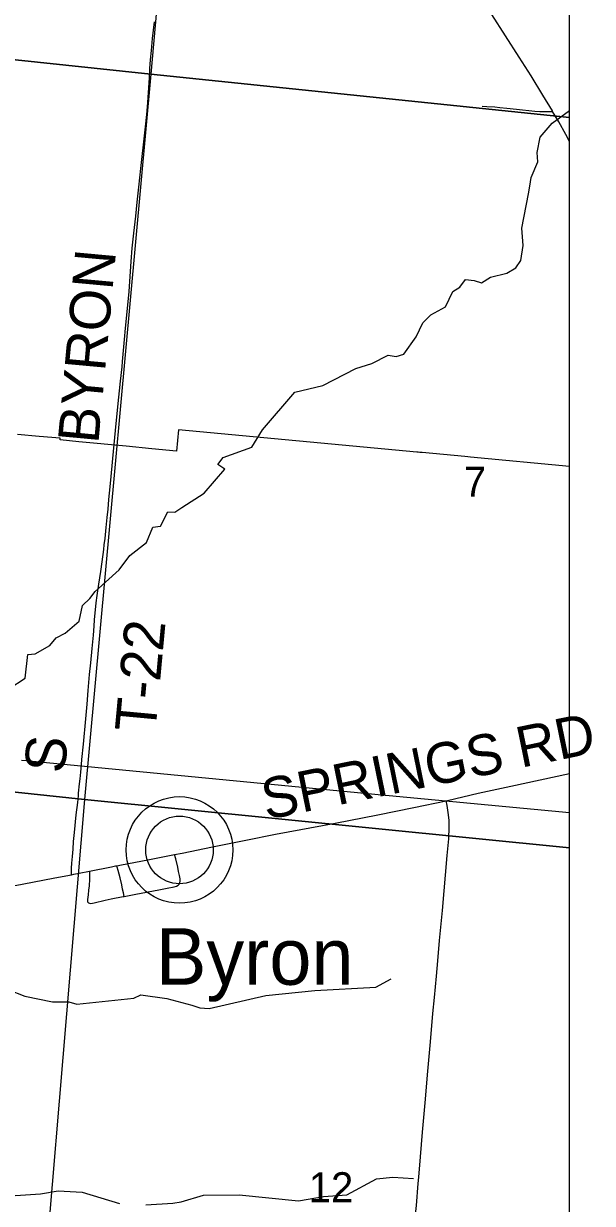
# Model space of a CAD drawing. Extents: x -1.4 to 35.4, y 0 to 22.
# Drawn here: x 30.527 to 31.322, y 14.766 to 16.414 of the extents above; entities that cross this region are included whole.
import ezdxf

# ---------------------------------------------------------------- set-up
doc = ezdxf.new("R2010")
doc.units = 0
for name, color, linetype in [('GM_X_County_Road', 7, 'Continuous'), ('GM_X_County_Road_Text', 7, 'Continuous'), ('GM_X_County_Text', 7, 'Continuous'), ('GM_X_Minor_River', 7, 'Continuous'), ('GM_X_Section', 7, 'Continuous'), ('GM_X_Section_Text', 7, 'Continuous'), ('GM_X_State_Route', 7, 'Continuous'), ('GM_X_Township_Road', 7, 'Continuous'), ('GM_X_Township_Road_Text', 7, 'Continuous'), ('GM_X_Unincorporated', 7, 'Continuous'), ('GM_X_Unincorporated_Location', 7, 'Continuous'), ('GM_X_Unincorporated_Text', 7, 'Continuous'), ('SC_Scratch1', 7, 'Continuous'), ('SH_Border', 7, 'Continuous'), ('SH_Cut_Line', 7, 'Continuous')]:
    doc.layers.add(name, color=color, linetype=linetype)

msp = doc.modelspace()

# ---------------------------------------------------------------- linework, layer by layer
at = {"layer": 'GM_X_County_Road'}
msp.add_line((30.6047, 15.2274), (30.6195, 15.2304), dxfattribs=at)
for points in [[(31.2897, 16.283), (31.2897, 17.3004), (30.7944, 17.3482), (30.705, 16.3435)], [(31.2897, 15.263), (31.2897, 16.283), (30.705, 16.3435), (30.6121, 15.3305)], [(31.2897, 14.2937), (31.2897, 15.263), (30.6121, 15.3305), (30.5317, 14.3711)]]:
    msp.add_lwpolyline(points, close=True, dxfattribs=at)
for points in [[(31.1175, 15.3287), (31.1191, 15.3291), (31.1622, 15.339), (31.2078, 15.3488), (31.2897, 15.3665)], [(30.7381, 15.2534), (30.7489, 15.2555), (30.7909, 15.2642), (30.8377, 15.2737), (30.8792, 15.2817), (30.9622, 15.2974), (31.022, 15.3088), (31.0725, 15.3191), (31.1175, 15.3287)], [(30.6575, 15.2378), (30.6642, 15.2391), (30.7008, 15.246), (30.7381, 15.2534)], [(30.594, 15.2253), (30.5972, 15.2259), (30.6047, 15.2274)], [(30.6195, 15.2304), (30.6501, 15.2365), (30.6556, 15.2375), (30.6575, 15.2378)], [(30.302, 15.1712), (30.3463, 15.1788), (30.372, 15.1834), (30.4104, 15.1907), (30.4287, 15.194), (30.4849, 15.2046), (30.5252, 15.2123), (30.571, 15.2208), (30.594, 15.2253)]]:
    msp.add_lwpolyline(points, dxfattribs=at)
at = {"layer": 'GM_X_County_Text'}
msp.add_lwpolyline([(30.5241, 15.3855), (30.5326, 15.3847), (30.5328, 15.3847), (30.5348, 15.3845), (31.0324, 15.3362), (31.0328, 15.3362), (31.0377, 15.3358), (31.2897, 15.3123), (31.2897, 15.7954), (31.1514, 15.8085), (31.1476, 15.8088), (31.1437, 15.8092), (31.0839, 15.8149), (31.0839, 15.8148), (31.0809, 15.8151), (31.0784, 15.8154), (31.0782, 15.8154), (31.0782, 15.8154), (31.0764, 15.8156), (30.7435, 15.8467), (30.7409, 15.8169), (30.7065, 15.8202), (30.6707, 15.8236), (30.6043, 15.83), (30.5782, 15.8325), (30.5784, 15.8348), (30.5488, 15.8374), (30.5185, 15.8401)], dxfattribs=at)
at = {"layer": 'GM_X_Minor_River'}
for points in [[(30.5064, 15.4847), (30.5294, 15.4998), (30.5331, 15.5327), (30.5433, 15.534), (30.564, 15.5453), (30.5729, 15.5562), (30.5851, 15.5627), (30.6048, 15.5794), (30.6097, 15.6013), (30.6198, 15.6109), (30.6272, 15.621), (30.6607, 15.651), (30.6754, 15.6712), (30.6989, 15.6893), (30.7076, 15.7107), (30.7186, 15.712), (30.7289, 15.7323), (30.7387, 15.7317), (30.7483, 15.738), (30.7793, 15.7582), (30.8084, 15.7917), (30.7987, 15.7984), (30.8061, 15.8081), (30.8461, 15.8224), (30.8609, 15.8464), (30.9059, 15.8993), (30.9454, 15.9087), (30.9913, 15.9321), (31.0138, 15.9392), (31.0363, 15.9509), (31.0476, 15.9491), (31.0583, 15.9523), (31.0754, 15.9766), (31.0849, 15.9961), (31.0961, 16.0073), (31.1164, 16.0182), (31.127, 16.04), (31.1366, 16.0459), (31.1444, 16.0567), (31.1565, 16.0553), (31.167, 16.0521), (31.1793, 16.0598), (31.2021, 16.0654), (31.2147, 16.0727), (31.2217, 16.0832), (31.2252, 16.104), (31.223, 16.1283), (31.2326, 16.1763), (31.2344, 16.1869), (31.2361, 16.199), (31.2456, 16.2208), (31.2448, 16.2341), (31.2486, 16.2553), (31.2656, 16.275), (31.2897, 16.2928)], [(30.505, 15.065), (30.529, 15.0558), (30.5678, 15.0478), (30.5902, 15.0477), (30.6018, 15.0445), (30.6811, 15.0527), (30.691, 15.0574), (30.7273, 15.0525), (30.7623, 15.043), (30.7736, 15.0394), (30.7864, 15.0384), (30.8655, 15.0564), (30.9341, 15.0637), (31.019, 15.0684), (31.0408, 15.0797)], [(29.8723, 15.0664), (29.9817, 14.9583), (30.0271, 14.9191), (30.0924, 14.848), (30.1209, 14.8391), (30.2077, 14.8229), (30.301, 14.8149), (30.3541, 14.7838), (30.3741, 14.7785), (30.3973, 14.8019), (30.4307, 14.8099), (30.5043, 14.78), (30.516, 14.7774), (30.5508, 14.7794), (30.5755, 14.7838), (30.6092, 14.782), (30.6611, 14.7661)], [(30.6981, 14.7642), (30.7357, 14.7664), (30.7474, 14.7685), (30.7786, 14.7777), (30.8282, 14.7782), (30.9113, 14.77), (30.9459, 14.7761), (30.9789, 14.7781), (31.0202, 14.8007), (31.0429, 14.8029), (31.0717, 14.8008)]]:
    msp.add_lwpolyline(points, dxfattribs=at)
at = {"layer": 'GM_X_Section'}
for points in [[(29.8014, 17.4564), (30.7944, 17.3482), (30.705, 16.3435), (29.6975, 16.4505)], [(29.6975, 16.4505), (30.705, 16.3435), (30.6121, 15.3305), (29.5997, 15.4377)], [(29.5997, 15.4377), (30.6121, 15.3305), (30.5317, 14.3711), (29.5182, 14.475)]]:
    msp.add_lwpolyline(points, close=True, dxfattribs=at)
at = {"layer": 'GM_X_State_Route'}
msp.add_lwpolyline([(31.2897, 16.2493), (31.2844, 16.2593), (31.2748, 16.2766), (31.2662, 16.2914), (31.2658, 16.2922), (31.2527, 16.314), (31.236, 16.3409), (31.2194, 16.3672), (31.1812, 16.4268)], dxfattribs=at)
at = {"layer": 'GM_X_Township_Road'}
for points in [[(30.594, 15.2253), (30.594, 15.2283), (30.594, 15.2307), (30.5942, 15.2344), (30.5947, 15.2414), (30.5955, 15.2507), (30.5964, 15.2612), (30.5971, 15.2717), (30.5982, 15.2841), (30.6009, 15.3088), (30.6028, 15.3261), (30.6037, 15.3353), (30.6041, 15.339), (30.6054, 15.352), (30.6061, 15.3594), (30.607, 15.3687), (30.6081, 15.3792), (30.6087, 15.386), (30.6107, 15.4077), (30.6141, 15.443), (30.6155, 15.4584), (30.6159, 15.4633), (30.6174, 15.4825), (30.6195, 15.5047), (30.621, 15.5214), (30.623, 15.5412), (30.6248, 15.5598), (30.6258, 15.5722), (30.6265, 15.5814), (30.6288, 15.6049), (30.6301, 15.6154), (30.6325, 15.6313), (30.6349, 15.6486), (30.6382, 15.6726), (30.6391, 15.6794), (30.64, 15.6861), (30.6412, 15.6947), (30.6427, 15.7101), (30.644, 15.7241), (30.6453, 15.7359), (30.6465, 15.7491), (30.6473, 15.7584), (30.6489, 15.7763), (30.6517, 15.8066), (30.6555, 15.8456), (30.6589, 15.8789), (30.6627, 15.9148), (30.6649, 15.9346), (30.6655, 15.942), (30.6684, 15.9729), (30.6698, 15.9884), (30.6726, 16.0162), (30.6747, 16.0397), (30.6776, 16.0819), (30.6791, 16.1004), (30.6812, 16.1214), (30.6838, 16.1449), (30.686, 16.1645), (30.687, 16.1732), (30.6882, 16.1855), (30.6909, 16.2115), (30.697, 16.2658), (30.6992, 16.2869), (30.7008, 16.3036), (30.7014, 16.311), (30.7023, 16.3245), (30.703, 16.3381), (30.7037, 16.3511), (30.7045, 16.3635), (30.7057, 16.3765), (30.7075, 16.3933), (30.7102, 16.4165)], [(31.1677, 16.2987), (31.1743, 16.2983), (31.1854, 16.2976), (31.1922, 16.297), (31.2021, 16.2959), (31.2157, 16.2946), (31.2411, 16.2919), (31.2482, 16.2913), (31.2536, 16.2911), (31.2585, 16.2911), (31.2626, 16.2912), (31.2662, 16.2914)], [(31.0791, 14.8028), (31.0815, 14.8312), (31.0846, 14.8658), (31.0881, 14.9067), (31.0919, 14.9507), (31.0955, 14.9918), (31.099, 15.0315), (31.1011, 15.054), (31.1038, 15.0837), (31.1058, 15.1048), (31.1083, 15.1332), (31.1122, 15.1753), (31.119, 15.2521), (31.1211, 15.2756), (31.1214, 15.2811), (31.1217, 15.2861), (31.1218, 15.2909), (31.1218, 15.2947), (31.1217, 15.2976), (31.1215, 15.3009), (31.1208, 15.3088), (31.1204, 15.3122), (31.1199, 15.3156), (31.1194, 15.3187), (31.1188, 15.322), (31.1175, 15.3287)], [(30.6677, 15.195), (30.6839, 15.1981), (30.7161, 15.2044), (30.7276, 15.2064), (30.7374, 15.2083), (30.7409, 15.2094), (30.743, 15.2107), (30.7448, 15.2124), (30.7456, 15.214), (30.746, 15.2164), (30.7458, 15.2195), (30.7449, 15.2244), (30.7438, 15.2299), (30.7425, 15.2358), (30.7397, 15.2475), (30.7381, 15.2534)], [(30.6195, 15.2304), (30.6195, 15.2288), (30.6191, 15.2189), (30.6186, 15.2096), (30.6179, 15.2035), (30.6172, 15.1973), (30.6163, 15.1905), (30.6164, 15.1887), (30.6167, 15.1875), (30.6178, 15.1861), (30.6194, 15.1854), (30.6212, 15.1852), (30.6256, 15.186), (30.6413, 15.1896), (30.6497, 15.1916), (30.6662, 15.1947), (30.6677, 15.195)], [(30.6677, 15.195), (30.6667, 15.2002), (30.6656, 15.2053), (30.6643, 15.2113), (30.6622, 15.2211), (30.6595, 15.2313), (30.6581, 15.2359), (30.6575, 15.2378)], [(31.0329, 14.3238), (31.0333, 14.3255), (31.0339, 14.3294), (31.0347, 14.3358), (31.0365, 14.3506), (31.0394, 14.379), (31.0413, 14.3975), (31.0438, 14.4229), (31.0457, 14.441), (31.0471, 14.4544), (31.0485, 14.4681), (31.0498, 14.4834), (31.0529, 14.5181), (31.0544, 14.5354), (31.0586, 14.5769), (31.0626, 14.6177), (31.0649, 14.6418), (31.0671, 14.6654), (31.0693, 14.6919), (31.0722, 14.7241), (31.0734, 14.7383), (31.0758, 14.7631), (31.0783, 14.794), (31.0791, 14.8028)]]:
    msp.add_lwpolyline(points, dxfattribs=at)
at = {"layer": 'GM_X_Unincorporated'}
for radius in [0.0744, 0.0472]:
    msp.add_circle((30.745, 15.2599), radius, dxfattribs=at)
at = {"layer": 'GM_X_Unincorporated_Location'}
msp.add_line((30.745, 15.2599), (30.745, 15.2599), dxfattribs=at)
at = {"layer": 'SC_Scratch1'}
msp.add_lwpolyline([(27.9039, 14.6378), (28.5208, 14.5804), (28.5412, 14.5785), (28.5833, 14.5741), (28.654, 14.5669), (29.0246, 14.529), (29.219, 14.5015), (30.078, 14.4186), (30.5349, 14.3735), (31.0327, 14.3243), (31.2897, 14.2945), (31.2897, 19.3549)], dxfattribs=at)
at = {"layer": 'SH_Border'}
msp.add_lwpolyline([(24.4897, 19.8546), (24.4921, 13.0546), (31.2897, 13.0546), (31.2897, 19.8546)], close=True, dxfattribs=at)
at = {"layer": 'SH_Cut_Line'}
msp.add_lwpolyline([(24.4897, 13.0546), (31.2897, 13.0546), (31.2897, 19.3549)], dxfattribs=at)

# ---------------------------------------------------------------- texts
at = {"layer": 'GM_X_County_Road_Text'}
msp.add_text('SPRINGS RD', height=0.05682, rotation=11.5452, dxfattribs=at).set_placement((30.8661, 15.3018))
at = {"layer": 'GM_X_Section_Text'}
for s, height, p in [('7', 0.0419, (31.1421, 15.7531)), ('12', 0.04186, (30.9255, 14.7679))]:
    msp.add_text(s, height=height, rotation=0, dxfattribs=at).set_placement(p)
at = {"layer": 'GM_X_Township_Road_Text'}
for s, height, rotation, p in [('BYRON', 0.05682, 84.7374, (30.6316, 15.8264)), ('T-22', 0.05682, 84.7105, (30.7112, 15.4227)), ('S', 0.0568, 83.8001, (30.5841, 15.3657))]:
    msp.add_text(s, height=height, rotation=rotation, dxfattribs=at).set_placement(p)
at = {"layer": 'GM_X_Unincorporated_Text'}
msp.add_text('Byron', height=0.07898, rotation=0, dxfattribs=at).set_placement((30.7121, 15.0716))

doc.saveas('drawing.dxf')
